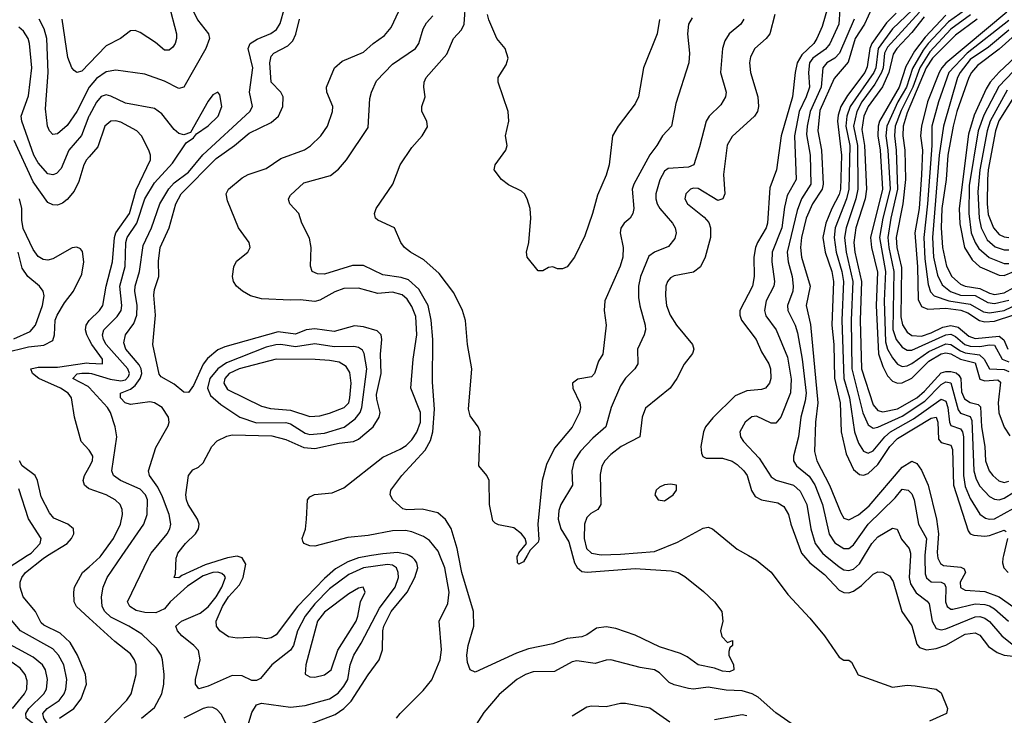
# Model space of a CAD drawing. Header units: inches. Extents: x 501365 to 657855, y 482276 to 547543.
# Tile 271 of 656: x 589714 to 593771, y 489342 to 492208. Entities that reach past the tile are written whole.
import ezdxf

# ---------------------------------------------------------------- set-up
doc = ezdxf.new("R2010")
doc.units = ezdxf.units.IN
doc.header["$MEASUREMENT"] = 0
for name, color, linetype in [('A5488', 7, 'Continuous'), ('A5489', 7, 'Continuous'), ('A5498', 7, 'Continuous'), ('A5499', 7, 'Continuous')]:
    doc.layers.add(name, color=color, linetype=linetype)

msp = doc.modelspace()

# ---------------------------------------------------------------- linework, layer by layer
at = {"layer": 'A5488', "color": 5}
for points, elevation in [([(589666.2, 489950), (589745.3, 490000)], 2240), ([(589878.4, 489330), (589937.5, 489370), (589967.9, 489410), (589989.5, 489470), (589984.9, 489510), (589952.1, 489590), (589921.4, 489641.4), (589880.9, 489680.9), (589813.2, 489713.2), (589802.5, 489722.5), (589778.4, 489770), (589728.6, 489830), (589715.3, 489870), (589716.2, 489890), (589723.2, 489910), (589737.7, 489930), (589810, 489988.5), (589828.7, 490000)], 2220), ([(590000, 489742.1), (589947.4, 489790), (589937.8, 489810), (589936.6, 489850), (589940.2, 489870), (589973.2, 489930), (590000, 489954.1)], 2180), ([(590000, 489072.9), (589931.6, 489070), (589910, 489077.8), (589896.9, 489090), (589890, 489110), (589888.5, 489148.5), (589883.7, 489163.7), (589851.5, 489191.5), (589839.5, 489210), (589842.3, 489270), (589835.5, 489295.5), (589813.5, 489330), (589809.9, 489350), (589826.5, 489370), (589876.5, 489403.5), (589897.3, 489430), (589904.6, 489450), (589908, 489490), (589895.3, 489550), (589874.2, 489590), (589850, 489615.4), (589717.5, 489690), (589649.6, 489769.6)], 2240), ([(590000, 489031), (589915.8, 489035.8), (589882.7, 489042.7), (589866.8, 489050), (589851.3, 489070), (589846.5, 489130), (589835, 489150), (589793.5, 489190), (589787.1, 489210), (589799.6, 489250), (589801.2, 489270), (589790.9, 489290.9), (589741, 489330), (589738.9, 489350), (589751.7, 489370), (589813.3, 489430), (589823.9, 489450), (589829.1, 489490), (589819.7, 489530), (589807.8, 489550), (589770, 489582.3), (589642.5, 489650)], 2260), ([(589685, 489370), (589734.1, 489430), (589742.8, 489450), (589744.6, 489484.6), (589736.9, 489510), (589715.8, 489535.8), (589668.6, 489568.6)], 2280)]:
    msp.add_lwpolyline(points, dxfattribs=dict(at, elevation=elevation))
at = {"layer": 'A5489', "color": 5}
for points, elevation in [([(590000, 491812.3), (589998.8, 491810), (589968.5, 491731.5), (589917.1, 491670), (589885.1, 491594.9), (589865.7, 491574.3), (589850, 491568.5), (589830, 491572.5), (589790, 491617.7), (589771.9, 491650), (589722.7, 491790), (589720.2, 491810), (589750, 491894.4), (589763.6, 492010), (589754.3, 492110), (589748.8, 492130), (589730, 492160.7), (589710, 492177.3)], 2160), ([(590000, 491929.6), (589949.7, 491830), (589910, 491772.5), (589870, 491737.8), (589850, 491735.3), (589836.1, 491750), (589828.7, 491768.7), (589820.6, 491840.6), (589831.3, 491990), (589825.9, 492130), (589815.2, 492170), (589794.8, 492210)], 2140), ([(590000, 492027.3), (589970, 491996.2), (589950, 491991.1), (589938.6, 491998.6), (589929.1, 492009.1), (589912, 492052), (589889.3, 492210)], 2120), ([(590000, 491642.7), (589988.9, 491630), (589977.8, 491610), (589958.2, 491541.8), (589938.4, 491501.6), (589910, 491466.6), (589890, 491451.7), (589870, 491444.2), (589850, 491444.6), (589830, 491454.7), (589770, 491540.1), (589690.9, 491710.9)], 2180), ([(589650, 490835), (589750, 490859.8), (589812.9, 490867.1), (589850, 490886.4), (589857.4, 490910), (589860.3, 490970), (589867.9, 490990), (589899, 491041), (589936.3, 491090), (589970, 491160.2), (589978.5, 491210), (589973, 491253), (589964.3, 491264.3), (589950, 491271.2), (589930, 491268), (589850, 491222.8), (589830, 491217.5), (589810, 491219.6), (589790, 491231.9), (589770, 491260.6), (589728.4, 491348.4), (589722.7, 491382.7), (589722.3, 491430), (589712.5, 491470)], 2220), ([(589690, 490893.6), (589756.5, 490923.5), (589778.7, 490950), (589808.5, 491030), (589815.3, 491070), (589810.6, 491090), (589795.3, 491110), (589747.2, 491150), (589724.8, 491184.8), (589707.2, 491250)], 2240), ([(590000, 490890.5), (589990, 490910), (589985.6, 490930), (589988.1, 490950), (590000, 490968.3)], 2180), ([(590000, 490433.9), (589966.6, 490470), (589939.5, 490570), (589927.2, 490650), (589913.3, 490670), (589881.7, 490690), (589793.4, 490730), (589766.9, 490750), (589759.8, 490770), (589790, 490777.1), (589870, 490776.4), (589990, 490794), (590000, 490793.4)], 2180), ([(590000, 490692.6), (589996.5, 490696.5), (589933.5, 490730), (589951, 490749), (589970, 490752.4), (590000, 490751.1)], 2160), ([(589828.7, 490000), (589909.9, 490050), (589927.7, 490070), (589937.5, 490090), (589936.1, 490110), (589912, 490130), (589854.9, 490154.9), (589836.2, 490176.2), (589802.9, 490242.9), (589787.2, 490310), (589777.5, 490330), (589724.7, 490370), (589713.7, 490390)], 2220), ([(590000, 490275.8), (589996.9, 490276.9), (589981.3, 490290), (589976, 490310), (589980.9, 490330), (590000, 490364.6)], 2180), ([(589745.3, 490000), (589761.1, 490010), (589798.3, 490050), (589802.6, 490070), (589750, 490151.8), (589710, 490274.6)], 2240)]:
    msp.add_lwpolyline(points, dxfattribs=dict(at, elevation=elevation))
at = {"layer": 'A5498', "color": 5}
for points, elevation in [([(590000, 489954.1), (590045.2, 489994.8), (590049, 490000)], 2180), ([(590215.6, 489330), (590270, 489374.3), (590299.9, 489430), (590308.1, 489470), (590309.9, 489509.9), (590303, 489570), (590296.4, 489590), (590278.1, 489618.1), (590216.6, 489676.6), (590164.1, 489710), (590090, 489747.1), (590065, 489770), (590053.8, 489790), (590051.7, 489830), (590058.4, 489870), (590074.7, 489910), (590136.6, 490000)], 2160), ([(590610.2, 489149.8), (590670, 489353.1), (590690, 489385.4), (590710, 489392.2), (590830, 489376.3), (590890, 489382.7), (590990, 489410.6), (591026, 489434), (591050, 489461.5), (591065.6, 489490), (591075.2, 489550), (591090, 489589.3), (591120.8, 489639.2), (591196.2, 489783.8), (591261.5, 489870), (591274.7, 489910), (591273.9, 489930), (591266, 489950), (591250, 489960.1), (591230, 489963.4), (591130, 489949.1), (591070, 489922.8), (590990, 489863.4), (590930, 489801.1), (590890.3, 489750), (590859.1, 489690), (590841.8, 489630), (590830.1, 489610), (590752.7, 489550), (590705.8, 489494.2), (590690, 489485.4), (590670, 489485.7), (590630, 489505), (590590, 489505.8), (590490, 489462), (590451.4, 489451.4), (590438.5, 489470), (590438.9, 489490), (590458.1, 489570), (590450, 489609.6), (590431.9, 489630), (590381.8, 489670), (590363.8, 489690), (590357.7, 489710), (590380.5, 489730), (590457.3, 489762.7), (590490.9, 489789.1), (590523.9, 489830), (590547.1, 489870), (590561.7, 489910), (590557.4, 489917.4), (590546.8, 489926.8), (590530, 489931.2), (590510, 489930.9), (590470, 489916.9), (590405.6, 489874.4), (590333.9, 489810), (590310, 489781.4), (590275.4, 489764.6), (590230, 489766.1), (590194.5, 489774.5), (590167.5, 489790), (590157.7, 489810), (590244.7, 489990), (590250.4, 490000)], 2140), ([(591163.1, 490000), (591110, 489991), (591065.7, 489974.3), (591015.1, 489944.9), (590970, 489906.4), (590858.7, 489790), (590770, 489673.6), (590750, 489661), (590730, 489657.7), (590690, 489663.9), (590610, 489660.3), (590574.9, 489665.1), (590538.4, 489690), (590524.5, 489710), (590523, 489730), (590549.9, 489790), (590574.6, 489830), (590619.8, 489880.2), (590634.7, 489910), (590645.4, 489965.4), (590630.9, 489990.9), (590610, 489997.1), (590570, 489991.1), (590478.4, 489961.6), (590381.6, 489918.4), (590370, 489908.6), (590349.8, 489909.8), (590355.4, 489924.6), (590359.1, 489990), (590362.5, 490000)], 2120), ([(590910, 489306), (591014, 489346), (591049.5, 489370), (591079.2, 489400.8), (591150, 489509.4), (591195.7, 489570), (591208.4, 489611.6), (591209.9, 489689.9), (591214.4, 489710), (591245, 489770), (591310.8, 489849.2), (591342.6, 489910), (591353.9, 489950), (591350.5, 489970), (591342, 489982), (591332.5, 489992.5), (591318.5, 490000)], 2120), ([(591266.4, 489330), (591281, 489350), (591375.9, 489444.1), (591412.3, 489487.7), (591446.4, 489570), (591451.2, 489611.2), (591442, 489730), (591477.5, 489802.5), (591483.5, 489850), (591465.5, 489950), (591444.9, 490000)], 2080), ([(591992.2, 490000), (592000.3, 489970), (592010.7, 489950.7), (592030, 489935), (592052.1, 489932.1), (592250, 489946.5), (592397.7, 489937.7), (592427.3, 489930), (592454.4, 489914.4), (592531.9, 489851.9), (592576.3, 489810), (592607.3, 489770), (592610.8, 489730), (592601, 489690), (592606.4, 489666.4), (592630, 489642), (592651.3, 489650), (592651, 489630), (592639.6, 489620.4), (592635.3, 489604.7), (592636.3, 489590), (592654.4, 489550), (592656.4, 489530), (592638.6, 489521.4), (592610, 489524.2), (592576.4, 489536.4), (592510, 489549.9), (592463.7, 489583.7), (592436.5, 489596.5), (592350, 489624.9), (592250, 489671.6), (592170, 489699.6), (592130, 489707.1), (592090, 489700.5), (592050, 489673.3), (592030, 489665.6), (591970, 489658.7), (591910, 489637.2), (591810, 489616.5), (591761.4, 489598.6), (591590, 489520.5), (591570, 489529), (591559.2, 489559.2), (591556.1, 489590), (591562.2, 489630), (591585.3, 489710), (591583.8, 489770), (591535.6, 489930), (591522.1, 490000)], 2060), ([(591804.8, 490000), (591790, 489974), (591770, 489965.2), (591765.2, 489970), (591764.1, 489995.9), (591765.7, 490000)], 2040), ([(592716.2, 490000), (592750, 489980.6), (592810, 489931.9), (592879.5, 489839.5), (592970, 489742.2), (593029.4, 489670), (593090, 489581.7), (593110, 489569), (593130, 489568.7), (593140.6, 489560.6), (593168.5, 489508.5), (593310, 489458.3), (593370, 489466.3), (593403.9, 489463.9), (593490, 489450.3), (593510, 489434.8), (593536.4, 489370), (593532.4, 489350), (593462.4, 489317.6)], 2080), ([(592943.3, 490000), (592969.6, 489970), (593030, 489922.5), (593090, 489857.5), (593110, 489847.7), (593130, 489846.9), (593150, 489853.6), (593182.7, 489877.3), (593230, 489923.5), (593250, 489933.2), (593270, 489931.9), (593297.4, 489917.4), (593313, 489893), (593347.9, 489770), (593390, 489710.3), (593410, 489634.6), (593421.7, 489621.7), (593450, 489612.4), (593490, 489617.6), (593530, 489631.6), (593610, 489676.2), (593650, 489682.3), (593670, 489671.7), (593705.8, 489625.8), (593741.1, 489601.1), (593770.5, 489590.5), (593830, 489583)], 2120), ([(593033.3, 490000), (593090, 489953.9), (593110, 489942.1), (593130, 489938.1), (593150, 489944.2), (593174.3, 489965.7), (593194.7, 490000)], 2140), ([(593384, 490000), (593379.2, 489910), (593384, 489884), (593407, 489847), (593452.9, 489812.9), (593461.4, 489801.4), (593473.9, 489730), (593490, 489699.2), (593510, 489694.4), (593530, 489697.9), (593650, 489748.3), (593670, 489748.8), (593690, 489742.7), (593710, 489728.8), (593760.1, 489670), (593810.2, 489630.2)], 2140), ([(593443.7, 490000), (593442.9, 489990), (593444.4, 489924.4), (593450, 489909), (593470, 489891.8), (593510.4, 489890.4), (593523.8, 489883.8), (593530.3, 489870.3), (593528.6, 489810), (593535.6, 489790), (593550, 489778.9), (593558.9, 489778.9), (593650, 489800.7), (593690, 489798.8), (593710, 489792.8), (593730, 489780.7), (593787.6, 489730)], 2160), ([(593496, 490000), (593497.5, 489990), (593507.7, 489967.7), (593519.9, 489959.9), (593592.3, 489952.3), (593605.6, 489945.6), (593611.3, 489930), (593588.2, 489890), (593590, 489868), (593610, 489858.3), (593690, 489852.1), (593750.1, 489830), (593810, 489787.3)], 2180), ([(593767.7, 490000), (593765.3, 489990), (593763.5, 489970), (593768.3, 489950), (593786.6, 489930)], 2220), ([(590063.4, 489310), (590155.9, 489404.1), (590173.3, 489430), (590193.9, 489510), (590193.5, 489550), (590187.2, 489570), (590170, 489595.2), (590105.8, 489645.8), (590000, 489742.1)], 2180), ([(592913.9, 489293.9), (592830, 489352.2), (592756.6, 489416.6), (592731.2, 489431.2), (592690, 489442.3), (592625.2, 489445.2), (592550, 489458), (592490.4, 489450.4), (592470, 489452.7), (592410, 489467.2), (592390, 489477.8), (592350, 489517), (592330, 489529.9), (592270, 489539.6), (592149.5, 489570.5), (592130, 489569.9), (592085.1, 489554.9), (592010, 489566.1), (591990, 489562.7), (591916.9, 489523.1), (591830, 489521.1), (591797.6, 489510), (591761.8, 489490), (591690, 489428.5), (591626.1, 489353.9), (591560.4, 489250)], 2080), ([(590582.7, 489270), (590545, 489345), (590526, 489366), (590510, 489374.1), (590490, 489375.2), (590470, 489369.6), (590390.2, 489329.8)], 2160), ([(592393.3, 489313.3), (592310, 489370.9), (592210, 489390.6), (592190, 489390.3), (592130, 489376.5), (592070, 489379.1), (592050, 489375.6), (591990, 489339.2)], 2120), ([(592710, 489339.5), (592690, 489343.5), (592576.2, 489323.8)], 2120)]:
    msp.add_lwpolyline(points, dxfattribs=dict(at, elevation=elevation))
at = {"layer": 'A5498', "color": 5, "elevation": 2160}
msp.add_lwpolyline([(591129.5, 489869.5), (591110, 489866), (591070, 489842.9), (590970, 489766.5), (590941.2, 489730), (590893.2, 489550), (590890, 489512), (590910, 489500.2), (590930, 489499.8), (590970, 489508.3), (590996.7, 489530), (591024.1, 489610), (591100.2, 489730), (591107.8, 489750), (591117.7, 489810), (591137.4, 489850)], close=True, dxfattribs=at)
at = {"layer": 'A5499', "color": 5}
for points, elevation in [([(593476.8, 492330), (593309.4, 492170), (593250.4, 492090), (593240.8, 492010), (593233.5, 491990), (593135.9, 491850), (593122.1, 491810), (593117.7, 491770), (593134.1, 491690), (593130.4, 491510), (593120.9, 491470), (593074.1, 491350), (593069.4, 491310), (593077.5, 491250), (593101.6, 491170), (593107.8, 491130), (593101, 490970), (593109.3, 490730), (593133.1, 490650), (593153.6, 490510), (593170, 490463.5), (593190, 490430.1), (593210, 490422.6), (593230, 490432), (593279, 490490), (593301.3, 490510), (593396, 490564), (593510, 490644.4), (593530, 490636.4), (593538.4, 490610), (593544.4, 490550), (593550, 490535.8), (593590, 490522.2), (593598.5, 490510), (593602.1, 490490), (593602, 490330), (593610, 490284.3), (593630, 490235.6), (593670, 490170.8), (593693.7, 490153.7), (593710, 490149.7), (593730, 490151.5), (593810, 490195.7)], 2240), ([(590328.8, 492270), (590359.8, 492150), (590360.6, 492130), (590355, 492110), (590345.6, 492094.4), (590330, 492081.8), (590310, 492082), (590273.4, 492113.4), (590210, 492154.6), (590190, 492163.4), (590170, 492162.5), (590129.5, 492130.5), (590070, 492099.9), (590000, 492027.3)], 2120), ([(590250.4, 490000), (590256.1, 490010), (590321.7, 490090), (590332.7, 490110), (590336.9, 490130), (590329.5, 490170), (590302.6, 490242.6), (590282.5, 490282.5), (590248.5, 490330), (590244.6, 490350), (590275, 490445), (590325.6, 490534.4), (590330.4, 490550), (590326.4, 490570), (590300.8, 490610), (590270, 490629.9), (590250, 490633.6), (590170, 490622.4), (590149.2, 490629.2), (590129.3, 490650.7), (590129.8, 490670), (590170, 490685.6), (590190, 490701.5), (590210.7, 490729.3), (590217.8, 490750), (590215.1, 490770), (590206.2, 490786.2), (590150.8, 490850), (590143.1, 490876.9), (590150.4, 490910), (590183.6, 490956.4), (590196.9, 490990), (590197.8, 491030), (590188.5, 491090), (590189.6, 491110), (590207, 491170), (590222.3, 491277.7), (590257.3, 491350), (590291.8, 491450), (590328.2, 491511.8), (590350, 491535.4), (590410, 491579.3), (590468.2, 491651.8), (590661.7, 491830), (590672.5, 491850), (590660.4, 491910), (590673.9, 492010), (590655, 492090), (590663.7, 492110), (590692.5, 492127.5), (590749, 492151), (590771.8, 492168.1), (590787.5, 492192.5), (590804.9, 492255.1)], 2140), ([(591765.7, 490000), (591770, 490011.3), (591802.7, 490050), (591796.9, 490070), (591781.6, 490090), (591750, 490114.3), (591687.1, 490127.1), (591673.3, 490133.3), (591663.8, 490143.8), (591649.7, 490210.3), (591648.2, 490310), (591638.9, 490330), (591605.7, 490370), (591611.3, 490510), (591602.4, 490530), (591570, 490576), (591563, 490603), (591577.2, 490770), (591558.9, 490870), (591551.2, 490968.8), (591538.3, 491010), (591503, 491083), (591441.9, 491161.9), (591378.6, 491218.6), (591324.2, 491250), (591299.6, 491270), (591284.2, 491290), (591258.4, 491350), (591190, 491381.6), (591179.5, 491390), (591175.6, 491410), (591183, 491430), (591251.9, 491530), (591281.1, 491610), (591330, 491682), (591372.6, 491730), (591393.7, 491766.3), (591391.1, 491790), (591371.1, 491830), (591371.3, 491850), (591384.2, 491890), (591379.7, 491930), (591381, 491950), (591388.5, 491970), (591474.2, 492065.8), (591501.4, 492130), (591533.9, 492166.1), (591545.7, 492190), (591551.5, 492290)], 2040), ([(593051.6, 492288.4), (593020.4, 492179.6), (592998.5, 492130), (592986.1, 492110), (592936.1, 492063.9), (592917.9, 492030), (592909, 491990), (592898.7, 491890), (592850.7, 491730), (592831.5, 491590), (592804.8, 491515.2), (592795.1, 491370), (592789.7, 491350), (592753.5, 491290), (592746.3, 491270), (592738.2, 491230), (592740.1, 491150), (592733.2, 491110), (592681.5, 491010), (592681.3, 490990), (592688.4, 490970), (592748, 490890), (592770, 490840.2), (592800.1, 490790), (592806.9, 490770), (592808.9, 490730), (592803, 490710), (592787, 490690), (592770, 490684.2), (592710, 490678.4), (592661.3, 490658.7), (592570, 490568.1), (592539.8, 490530), (592530.9, 490510), (592519.7, 490450), (592522.8, 490422.8), (592528.5, 490408.5), (592541.8, 490401.8), (592610, 490401.5), (592648.9, 490388.9), (592670, 490375.7), (592697.2, 490350), (592711.1, 490330), (592728.8, 490268.8), (592744, 490244), (592770.1, 490230.1), (592838.1, 490218.1), (592862.9, 490202.9), (592881.6, 490170), (592890.9, 490130), (592934.5, 490010), (592943.3, 490000)], 2120), ([(593225.1, 492254.9), (593194.9, 492190), (593155.8, 492130), (593127, 492033), (593070, 491965.8), (593010, 491833.3), (593001.8, 491750), (593017.5, 491670), (593024.9, 491530), (593019.9, 491510), (592979.8, 491450), (592955, 491390), (592935.8, 491310), (592931.6, 491270), (592935.7, 491230), (592971.3, 491110), (592954.7, 491030), (592972.5, 490952.5), (593003, 490630), (592992.9, 490550), (592989.1, 490429.1), (592998.6, 490390), (593050.4, 490290.4), (593096.6, 490176.6), (593110, 490154.8), (593130, 490147), (593170, 490167.7), (593214.4, 490205.6), (593350, 490364), (593390, 490389.6), (593410, 490379.8), (593430, 490352.3), (593457.1, 490290), (593490.8, 490150.8), (593499.7, 490090), (593494, 490014), (593496, 490000)], 2180), ([(590426.1, 492250), (590447, 492207), (590492.3, 492150), (590495.7, 492130), (590480.8, 492090), (590390.5, 491929.5), (590370, 491924.7), (590310, 491954.1), (590230, 491983.9), (590110, 492000.4), (590070, 491993.2), (590030, 491966.3), (590000.2, 491930), (590000, 491929.6)], 2140), ([(591444.9, 490000), (591437.7, 490017.7), (591402.2, 490062.2), (591378.2, 490078.2), (591330, 490098.2), (591303.9, 490103.9), (591250, 490101.7), (591150, 490082.4), (591066, 490074), (590930, 490039.4), (590910, 490040.4), (590884, 490050), (590880.1, 490060.1), (590878, 490070), (590891.1, 490108.9), (590896, 490150), (590899.3, 490230), (590910, 490242.7), (590928.5, 490251.5), (591001.8, 490258.2), (591050, 490279), (591210, 490405.2), (591281.9, 490438.1), (591306.3, 490453.7), (591330, 490476.6), (591350.8, 490509.2), (591364.9, 490550), (591364.7, 490590), (591326.2, 490690), (591334.7, 490810), (591350.8, 490910), (591345.6, 490985.6), (591330, 491026), (591310, 491056.6), (591290, 491073.8), (591250, 491084.8), (591190, 491079.9), (591110, 491101.8), (591050, 491100.3), (591012.9, 491087.1), (590950, 491052.6), (590930, 491047.2), (590870, 491054.1), (590830, 491051.8), (590710, 491057.3), (590665.6, 491070), (590631.6, 491090), (590607.6, 491110), (590594.7, 491130), (590591.1, 491150), (590596.4, 491190), (590607.2, 491212.8), (590653.6, 491250), (590664.2, 491270), (590658.9, 491290), (590615.4, 491350), (590570, 491462), (590564.4, 491490), (590574, 491510), (590630, 491556.1), (590654.7, 491570), (590730, 491595), (590790, 491636.1), (590887.9, 491672.1), (590912.2, 491687.8), (590955, 491730), (590982.4, 491770), (591002.2, 491830), (591003.7, 491850), (590979.3, 491910), (590977.5, 491930), (591010.5, 492010), (591042.7, 492037.3), (591130, 492073.6), (591169.8, 492110), (591217.5, 492142.5), (591244, 492176), (591276.7, 492243.3)], 2080), ([(591522.1, 490000), (591516.4, 490030), (591491.5, 490111.5), (591469, 490149), (591436.5, 490176.5), (591371.7, 490191.6), (591309.1, 490189.1), (591292.7, 490192.7), (591251.6, 490230), (591239.7, 490250), (591243.5, 490270), (591288, 490330), (591385, 490435), (591406, 490474), (591416.1, 490510), (591423.7, 490603.7), (591414.8, 490714.8), (591416.7, 490890), (591409.9, 490969.9), (591396.6, 491030), (591358, 491098), (591315.7, 491135.7), (591286.3, 491146.3), (591210, 491156.2), (591130, 491194.8), (591084.5, 491195.5), (590970, 491159.5), (590940.6, 491160.6), (590919.6, 491170), (590912.3, 491192.3), (590915.3, 491270), (590907.9, 491307.9), (590876.4, 491370), (590864, 491410), (590826.4, 491450), (590823, 491463), (590821.4, 491470), (590830, 491484.9), (590884.6, 491535.4), (590994.1, 491565.9), (591027.7, 491592.3), (591060.9, 491630), (591150, 491764), (591156.3, 491883.7), (591163.2, 491910), (591184.5, 491955.5), (591250, 492025.1), (591344.2, 492090), (591358.4, 492110), (591376.5, 492170), (591390, 492194.9), (591416.4, 492223.6)], 2060), ([(592350, 492209), (592340.4, 492150), (592284, 492010), (592263.1, 491890), (592250, 491860.7), (592179.5, 491770), (592156.3, 491730), (592142.8, 491610), (592130, 491567.6), (592094.8, 491485.2), (592074.6, 491410), (592042.6, 491317.4), (592000.5, 491230), (591970, 491189.4), (591950, 491180.9), (591930, 491182), (591910, 491189.4), (591893.4, 491186.6), (591870, 491174), (591850, 491174), (591805.1, 491230), (591801.6, 491250), (591812, 491290), (591819.5, 491390), (591817.2, 491430), (591805.2, 491470), (591794, 491490), (591781.2, 491501.2), (591727.6, 491527.6), (591699, 491550), (591668.7, 491590), (591673.2, 491610), (591717, 491670), (591722, 491690), (591715.1, 491730), (591729.4, 491790), (591727, 491830), (591685.1, 491950), (591685.6, 491970), (591718, 492022), (591726.6, 492050), (591714.7, 492090), (591680.5, 492130), (591647, 492207), (591642, 492230)], 2020), ([(592485, 492215), (592470.2, 492190), (592465.7, 492150), (592473.4, 492070), (592471.2, 492030), (592416.8, 491863.2), (592400.2, 491770), (592362, 491730), (592339.7, 491690), (592310, 491651.5), (592244.1, 491530), (592237.1, 491510), (592243.9, 491430), (592240.6, 491410), (592229.5, 491390.6), (592204.9, 491370), (592190.1, 491349.8), (592187.4, 491330), (592200.1, 491270), (592199.2, 491230), (592187.4, 491192.6), (592124.4, 491050), (592121.5, 491010), (592130.8, 490950), (592116.5, 490830), (592098.5, 490801.5), (592082.4, 490750), (592070, 490736), (592013.2, 490726.9), (591991.3, 490710), (591992.5, 490690), (592022.4, 490630), (592024.8, 490610), (592019.8, 490590), (591990, 490529.8), (591917.4, 490442.6), (591884.1, 490375.9), (591866.3, 490310), (591849.3, 490130), (591853.4, 490066.6), (591850, 490056), (591817.5, 490022.5), (591804.8, 490000)], 2040), ([(592825.3, 492230), (592804.5, 492150), (592790.1, 492129.9), (592742.5, 492090), (592725, 492055), (592721.4, 492030), (592725, 491990), (592754.7, 491890), (592757.9, 491850), (592753.5, 491830), (592741.6, 491810), (592650, 491726.2), (592628.8, 491691.2), (592614, 491570), (592619, 491490), (592611.1, 491470), (592590, 491463.2), (592510, 491512.8), (592490, 491514.5), (592478, 491510), (592458.5, 491490), (592455, 491470), (592465, 491450), (592534.5, 491394.5), (592552.8, 491372.8), (592560.1, 491350), (592560.1, 491310), (592538.9, 491230), (592518.9, 491190), (592490, 491167.6), (592410, 491153.2), (592395.2, 491144.8), (592383.2, 491130), (592376.8, 491110), (592374.2, 491070), (592379.1, 491030), (592394.1, 490990), (592419.6, 490950), (592486.4, 490870), (592491.3, 490850), (592486.7, 490833.3), (592451.8, 490788.2), (592421.6, 490730), (592393.6, 490690), (592292.6, 490607.4), (592279.2, 490570), (592269.1, 490490), (592192.7, 490450), (592150, 490416.5), (592124.8, 490390), (592112, 490368), (592105.2, 490334.8), (592108.6, 490210), (592096.1, 490190), (592067.1, 490172.9), (592050, 490156.8), (592041, 490130), (592039.7, 490070), (592049.6, 490030), (592070.5, 490010.5), (592110, 490003.4), (592190, 490005.5), (592330, 490017.6), (592424.5, 490055.5), (592530, 490113.6), (592550, 490117.1), (592568.2, 490110), (592670, 490026.5), (592716.2, 490000)], 2080), ([(593092.6, 492250), (593089, 492190), (593051.6, 492108.4), (593033.9, 492086.1), (592982.5, 492050), (592968.5, 492030), (592963.9, 491990), (592967.7, 491930), (592954.7, 491890), (592925.5, 491830), (592905.8, 491730), (592912.6, 491550), (592875.7, 491484.3), (592864.8, 491435.2), (592854.6, 491350), (592814.6, 491250), (592812.8, 491210), (592824.5, 491130), (592821, 491110), (592789.6, 491050), (592782.3, 491010), (592788.3, 490988.3), (592830.6, 490930), (592877.5, 490817.5), (592893, 490727), (592890.1, 490670.1), (592850, 490571.1), (592830, 490545.5), (592810, 490545.2), (592750, 490575.2), (592730, 490572.1), (592702.5, 490550), (592681.3, 490510), (592684, 490490), (592696.8, 490470), (592761, 490401), (592810, 490325.1), (592830.4, 490310.4), (592902.3, 490290), (592930, 490265.3), (592957.7, 490210), (592973.2, 490110), (592991.3, 490050), (593021, 490010), (593033.3, 490000)], 2140), ([(593325.2, 492234.8), (593284.9, 492195.1), (593225, 492110), (593217, 492090), (593206.2, 492013.8), (593195.7, 491990), (593124.4, 491895.6), (593097.3, 491850), (593085.9, 491814.1), (593084.1, 491790), (593099.8, 491650), (593096.2, 491510), (593090, 491487.3), (593060.2, 491430), (593035.8, 491370), (593023.1, 491310), (593032.4, 491250), (593059.9, 491170), (593066.6, 491130), (593060.5, 490950), (593068.8, 490870), (593070.6, 490730.6), (593094, 490630), (593098.7, 490510), (593119.4, 490419.4), (593150, 490354.5), (593174, 490334), (593190, 490330.9), (593210, 490338.6), (593250, 490374.9), (593299.7, 490450), (593330, 490482), (593470, 490566.5), (593490.1, 490570.1), (593496.2, 490550), (593499.9, 490479.9), (593510, 490466.4), (593550, 490455.6), (593557.3, 490437.3), (593561.5, 490290), (593621.6, 490101.6), (593630.4, 490090.4), (593644.7, 490084.7), (593690, 490080.4), (593710, 490083.1), (593770, 490105.5), (593779, 490099)], 2220), ([(593420.7, 492239.3), (593290, 492095.3), (593277.7, 492070), (593271.2, 492010), (593264.2, 491990), (593237.1, 491942.9), (593183.6, 491870), (593163, 491830), (593149.4, 491770), (593166.2, 491690), (593166.6, 491510), (593159.3, 491470), (593118.6, 491350), (593112.7, 491310), (593118.6, 491250), (593146.2, 491130), (593140.3, 490970), (593143.2, 490770), (593188.3, 490588.3), (593210, 490538.4), (593230, 490525.7), (593250, 490529.1), (593350, 490574.4), (593443.9, 490636.1), (593510, 490704.4), (593530, 490715.4), (593550, 490712.4), (593580.7, 490600.7), (593590, 490586.9), (593630, 490572.7), (593636.3, 490556.3), (593645.7, 490350), (593655.2, 490315.2), (593670, 490286.8), (593710, 490243.9), (593730, 490232.6), (593750, 490230.1), (593770, 490236.4), (593850, 490286.8)], 2260), ([(593440.6, 492219.4), (593390, 492155.7), (593328.3, 492090), (593313.4, 492066.6), (593295.1, 491990), (593268.6, 491931.4), (593210.3, 491850), (593191.3, 491810), (593184, 491756), (593195.1, 491690), (593202.6, 491510), (593197, 491470), (593158.4, 491350), (593150.7, 491290), (593155.5, 491250), (593182.8, 491130), (593176.9, 490970), (593182, 490770), (593230, 490621.5), (593250, 490598.2), (593270, 490592), (593330, 490605.2), (593410, 490650.2), (593442.4, 490677.6), (593510, 490753.1), (593530, 490759.1), (593550, 490758.9), (593572.6, 490752.6), (593583.9, 490743.9), (593591.8, 490730), (593594.2, 490674.2), (593606.2, 490646.2), (593630, 490630.3), (593663.1, 490623.1), (593672.9, 490612.9), (593677, 490530), (593690, 490450), (593693.7, 490390), (593708.9, 490350), (593723.9, 490330), (593748.2, 490308.2), (593770, 490301.1), (593790, 490306.6)], 2280), ([(593530, 492227), (593444.6, 492135.4), (593401, 492079), (593364.6, 492015.4), (593337.2, 491930), (593257.1, 491790), (593251.3, 491768.7), (593249.2, 491730), (593258.7, 491670), (593268.4, 491510), (593219.4, 491310), (593224, 491270), (593248.2, 491168.2), (593242.8, 491030), (593252, 490832), (593270, 490779.8), (593290, 490741.2), (593310, 490718.8), (593330, 490711.1), (593350, 490712.2), (593390, 490731.3), (593459.5, 490800.5), (593510, 490831.6), (593530, 490836), (593550, 490831.2), (593590, 490810), (593650, 490794.6), (593670, 490727), (593690, 490719.6), (593744.5, 490724.5), (593754.4, 490714.4), (593745.6, 490630), (593748.2, 490588.2), (593769.8, 490529.8), (593793.7, 490493.7)], 2320), ([(593610.9, 492249.1), (593540.8, 492199.2), (593457, 492110), (593437.1, 492082.9), (593393.1, 492006.9), (593368, 491930), (593332.2, 491870), (593286.6, 491770), (593283.1, 491730), (593291.5, 491670), (593300.7, 491510), (593269.8, 491389.8), (593256.5, 491310), (593281.3, 491170), (593276, 491050), (593281, 490881), (593290, 490851.2), (593310, 490814.6), (593330, 490789.2), (593350, 490779.5), (593370, 490781.8), (593390, 490791.7), (593459.6, 490840.4), (593530, 490872.7), (593550, 490870.5), (593590, 490843.4), (593610, 490835.7), (593667.9, 490827.9), (593687.6, 490810), (593710, 490770.1), (593770, 490767.1), (593790, 490759.2)], 2340), ([(593631.8, 492228.2), (593550, 492168.4), (593464.2, 492075.9), (593422.6, 492010), (593394.2, 491930), (593345.5, 491834.5), (593320.4, 491770), (593317.7, 491730), (593325.5, 491670), (593330.8, 491510), (593303, 491390), (593291.5, 491310), (593294.4, 491270), (593315.2, 491170), (593311, 490931), (593325.6, 490890), (593350, 490858.6), (593370, 490846.3), (593390, 490846.2), (593530, 490910), (593550, 490912.3), (593570, 490902.8), (593608.2, 490870), (593630, 490863.3), (593670, 490861.5), (593710, 490869.1), (593730, 490866.6), (593762.2, 490810), (593790, 490798.7)], 2360), ([(593781.2, 492238.8), (593530.5, 492029.5), (593512.7, 492010), (593501.9, 491990), (593453.8, 491870), (593429.4, 491769.4), (593426.1, 491730), (593434, 491670), (593429.5, 491569.5), (593420.2, 491430), (593402.2, 491330), (593413.4, 491190), (593415.9, 491055.9), (593430, 491026.7), (593455.2, 491015.2), (593530, 491019.6), (593591.6, 491011.6), (593620.8, 491000.8), (593668.4, 490968.4), (593690, 490963.1), (593730, 490966), (593810, 490992.6)], 2420), ([(590362.5, 490000), (590365.9, 490010), (590397.1, 490050), (590438.7, 490090), (590450.6, 490110.6), (590453.1, 490130), (590446.8, 490150), (590407.5, 490210), (590401.2, 490230), (590399.1, 490250), (590409.9, 490330.1), (590426.9, 490353.1), (590450, 490364.6), (590470, 490382), (590505.1, 490450), (590527.5, 490472.5), (590567.4, 490492.6), (590590, 490497.4), (590753, 490493), (590810, 490479), (590884.8, 490444.8), (590930, 490441.8), (591030, 490463.4), (591089.7, 490470.3), (591110, 490479.5), (591169.9, 490530), (591194.7, 490570), (591199.7, 490590), (591184.9, 490644.9), (591184.3, 490664.3), (591203.5, 490750), (591200.1, 490830), (591206.2, 490890), (591202.8, 490910), (591186.2, 490926.2), (591130, 490943.1), (591093.5, 490946.5), (591010, 490923), (590930, 490934.5), (590894.2, 490930), (590850, 490912.2), (590778.6, 490921.4), (590559.5, 490860.5), (590530, 490847.2), (590487.2, 490812.8), (590470, 490789.3), (590430, 490701.1), (590410, 490671.6), (590390, 490673.8), (590350, 490706.6), (590296.5, 490736.5), (590288.1, 490748.1), (590262.5, 490870), (590273.9, 490990), (590267.3, 491072.7), (590270, 491095.8), (590286.7, 491150), (590286.5, 491213.5), (590293, 491270), (590329.9, 491350), (590357.9, 491450), (590379.4, 491490), (590523.3, 491636.7), (590599.4, 491690), (590659.6, 491740.4), (590750, 491783.9), (590779.9, 491810), (590798.8, 491850), (590799.9, 491890), (590789.9, 491910), (590750.3, 491950.3), (590744.6, 492030), (590750, 492058.4), (590760.7, 492070), (590819.1, 492100.9), (590839.4, 492120.6), (590852.1, 492147.9), (590866.6, 492210)], 2120), ([(592697.3, 492210), (592684.5, 492190), (592636.6, 492150), (592619.4, 492120.6), (592610.1, 492089.9), (592600.8, 491990), (592624.3, 491910), (592621.8, 491890), (592602.5, 491857.5), (592554.5, 491810), (592542.3, 491790), (592515.5, 491684.5), (592491, 491610), (592470, 491600.2), (592385.4, 491594.6), (592370, 491583.5), (592351.3, 491548.7), (592335.1, 491490), (592334.6, 491470), (592340.4, 491450), (592351.9, 491430), (592403, 491370), (592414.5, 491350), (592418.8, 491330), (592413.5, 491306.5), (592386.8, 491273.2), (592329.1, 491250.9), (592306.4, 491233.6), (592272.2, 491150), (592263.6, 491110), (592263.9, 491063.9), (592268.9, 491028.9), (592291, 490950), (592291.9, 490930), (592287.3, 490910), (592259.7, 490850), (592261.1, 490790), (592248.8, 490770), (592210, 490730.9), (592190, 490699.7), (592151.5, 490610), (592128.9, 490531.1), (592075.4, 490484.6), (592025.1, 490430), (591998.9, 490390), (591989.5, 490350), (591991.4, 490290), (591943.4, 490210), (591934.7, 490185.3), (591932.2, 490150), (591943.3, 490110), (591976.8, 490056.8), (591992.2, 490000)], 2060), ([(593152.5, 492210), (593092, 492070), (593072.8, 492050), (593039.1, 492030), (593022.4, 492010), (593016.1, 491930), (592971.2, 491830), (592958, 491770), (592955.7, 491735.7), (592970.3, 491650), (592974.1, 491530), (592934.8, 491470), (592917.5, 491422.5), (592876.1, 491250), (592879.6, 491210), (592896.8, 491150), (592901.3, 491110), (592899.5, 491090), (592876.8, 491030), (592879.2, 491010), (592909.3, 490950), (592918.5, 490918.5), (592937.3, 490810), (592953.8, 490670), (592950, 490637.7), (592932.1, 490570), (592922.9, 490490), (592901.9, 490410), (592902, 490390), (592915, 490370), (592966.9, 490326.9), (592990, 490291.3), (593022.1, 490210), (593048.8, 490088.8), (593072.6, 490052.6), (593110, 490029.2), (593130, 490029.6), (593150, 490043.8), (593209.2, 490130), (593321.6, 490238.4), (593350, 490273.7), (593375, 490270), (593390, 490253.9), (593398.7, 490230), (593416.8, 490130), (593449.7, 490070), (593443.7, 490000)], 2160), ([(593659.1, 492210), (593570, 492144.9), (593474.6, 492050), (593449, 492010), (593370, 491823.6), (593353.5, 491770), (593352.7, 491730), (593361.4, 491670), (593363.8, 491550), (593352.3, 491450), (593325.2, 491310), (593328, 491270), (593347.6, 491187.6), (593343.8, 490983.8), (593351.3, 490951.3), (593370, 490920.7), (593390, 490906.3), (593430, 490904.7), (593470, 490917.5), (593518.1, 490941.9), (593550, 490948.3), (593580.7, 490940.7), (593623.9, 490903.9), (593650, 490894.7), (593750, 490903.6), (593768.9, 490888.9), (593784.8, 490850)], 2380), ([(593790, 492205), (593618.2, 492070), (593542.8, 491990), (593499.7, 491870), (593472.4, 491770), (593471.5, 491690), (593454.4, 491450), (593438.6, 491310), (593443.2, 491223.2), (593456.5, 491116.5), (593466.5, 491086.5), (593482.2, 491070), (593542, 491050), (593630, 491036), (593684.8, 491004.8), (593710, 490999.7), (593770, 491010), (593830, 491038.3)], 2440), ([(593790, 492164.3), (593705.6, 492094.4), (593630, 492043.8), (593588.2, 491990), (593577.9, 491970), (593519.8, 491770), (593502.3, 491650), (593474.3, 491310), (593478.4, 491230), (593494.9, 491154.9), (593515.3, 491115.3), (593548.6, 491088.6), (593590, 491073.5), (593650, 491072.1), (593703.2, 491043.2), (593730, 491038.4), (593790, 491052.7)], 2460), ([(593815, 492145), (593750, 492086.4), (593660.5, 492019.5), (593635.5, 491990), (593625.2, 491970), (593574.8, 491830), (593559.6, 491770), (593538.2, 491650), (593530.9, 491550), (593513.4, 491430), (593511.1, 491351.1), (593516, 491270), (593533, 491193), (593554.7, 491150), (593590, 491118.2), (593610, 491110), (593670, 491101.2), (593710, 491080.7), (593730, 491076.4), (593770, 491083), (593850, 491126.1)], 2480), ([(593904, 492136), (593750, 491991.5), (593712.8, 491950), (593696.4, 491923.6), (593645.9, 491814.1), (593623.7, 491736.3), (593585.1, 491430), (593586.9, 491366.9), (593607.4, 491270), (593638, 491218), (593670, 491189.2), (593750, 491155), (593770, 491154.6), (593810, 491170.8)], 2520), ([(593870, 492060.2), (593747.6, 491932.4), (593685.9, 491814.1), (593663.2, 491750), (593625.5, 491525.5), (593624.7, 491410), (593634.8, 491330), (593650, 491290.6), (593665.5, 491265.6), (593707.8, 491227.8), (593770, 491204), (593790, 491203.6)], 2540), ([(590000, 490751.1), (590010, 490750.6), (590086.7, 490726.6), (590130, 490720.5), (590150, 490724.7), (590162.2, 490737.8), (590166.9, 490750), (590160.1, 490770), (590069.9, 490870), (590058.8, 490890), (590055, 490910), (590061.3, 490930), (590115.5, 490984.5), (590131.9, 491010), (590135, 491030), (590126.9, 491110), (590149.2, 491190.8), (590151.3, 491290), (590156.5, 491310), (590197, 491370), (590230, 491470), (590270, 491535.3), (590343.5, 491616.5), (590400, 491700), (590430, 491721.3), (590442.5, 491737.5), (590490, 491770.2), (590531.2, 491810), (590546.6, 491850), (590538.2, 491898.2), (590530, 491909.4), (590510, 491898), (590490, 491872.6), (590417.4, 491742.6), (590390, 491733), (590370, 491739.7), (590350, 491755.8), (590299.5, 491819.5), (590270, 491842.2), (590150, 491864.4), (590090, 491893.6), (590070, 491898.2), (590050, 491890.9), (590030, 491867.8), (590000, 491812.3)], 2160), ([(593782.4, 491917.6), (593712.5, 491790), (593700, 491750), (593669.9, 491590.1), (593661.3, 491498.7), (593666.7, 491390), (593674.8, 491350), (593700.6, 491300.6), (593732.8, 491272.8), (593770, 491260.2), (593790, 491259.2)], 2560), ([(593822.2, 491910), (593748.8, 491791.2), (593734.6, 491750), (593704.6, 491590), (593701.5, 491550), (593700.5, 491450), (593704.8, 491404.8), (593725.7, 491350), (593750, 491322.9), (593770, 491313.6), (593790, 491310.8)], 2580), ([(590000, 490968.3), (590001.1, 490970), (590042.9, 491010), (590056.2, 491030), (590070.5, 491110), (590095.9, 491210), (590104.2, 491310), (590109.7, 491330), (590166.9, 491410), (590193.5, 491506.5), (590252.6, 491630), (590252.9, 491650), (590245.7, 491670), (590215.6, 491730), (590196.2, 491750), (590130, 491785.2), (590110, 491790.9), (590089, 491790), (590064.2, 491770), (590036.1, 491683.9), (590000, 491642.7)], 2180), ([(590000, 490793.4), (590055.1, 490790), (590055.5, 490810), (590010.6, 490870), (590000, 490890.5)], 2180), ([(590136.6, 490000), (590225.9, 490130), (590238.9, 490170), (590239.9, 490230), (590232.7, 490250), (590210, 490274), (590129.8, 490310), (590100.9, 490330), (590094.2, 490350), (590114, 490490), (590106.8, 490530), (590087.5, 490590), (590075.2, 490610), (590000, 490692.6)], 2160), ([(590000, 490364.6), (590014.1, 490390), (590014.9, 490410), (590003.6, 490430), (590000, 490433.9)], 2180), ([(590049, 490000), (590100.6, 490070), (590129.5, 490130), (590137.9, 490170), (590136.6, 490190), (590128.5, 490210), (590107.2, 490230), (590069.8, 490250), (590000, 490275.8)], 2180), ([(593194.7, 490000), (593224.4, 490050), (593250, 490077.5), (593310, 490112.7), (593329.4, 490109.4), (593347.6, 490067.6), (593378.7, 490030), (593384.5, 490010), (593384, 490000)], 2140), ([(593784.4, 490070), (593767.7, 490000)], 2220), ([(591318.5, 490000), (591310, 490004.6), (591270, 490013.2), (591210, 490007.9), (591163.1, 490000)], 2120)]:
    msp.add_lwpolyline(points, dxfattribs=dict(at, elevation=elevation))
for points, elevation in [([(590930, 490872.9), (590850, 490859.7), (590790, 490870.5), (590768.9, 490868.9), (590730, 490858.2), (590565.8, 490794.2), (590530.7, 490769.3), (590497.1, 490730), (590487.1, 490690), (590500.1, 490660.1), (590542.9, 490622.9), (590621.1, 490570), (590690, 490547.5), (590810, 490548.9), (590830, 490542.3), (590890, 490504.7), (590910, 490498.9), (590970, 490505.1), (591050.9, 490529.1), (591096.5, 490563.5), (591117.4, 490590), (591123.8, 490610), (591144.3, 490770), (591133.2, 490833.2), (591125.8, 490845.8), (591110, 490857.9), (591090, 490861.4), (591010, 490859.9)], 2140), ([(590770, 490809.9), (590618.4, 490770), (590576.4, 490750), (590559.4, 490730), (590554.9, 490710), (590570, 490684.3), (590710, 490615.5), (590746.8, 490606.8), (590830, 490599.5), (590910, 490573.8), (590950, 490575.4), (590990, 490586.3), (591050.5, 490610), (591069.9, 490630), (591074.5, 490650), (591080.3, 490710), (591073.8, 490753.8), (591059.1, 490779.1), (591030, 490796.6), (590990, 490804.4), (590932, 490808)], 2160), ([(592394.8, 490294.8), (592370, 490292.1), (592350, 490282.7), (592336.5, 490270), (592331.5, 490250), (592344.9, 490230), (592370, 490225.5), (592406, 490250), (592420.4, 490270), (592419.5, 490290)], 2120)]:
    msp.add_lwpolyline(points, close=True, dxfattribs=dict(at, elevation=elevation))

doc.saveas('drawing.dxf')
